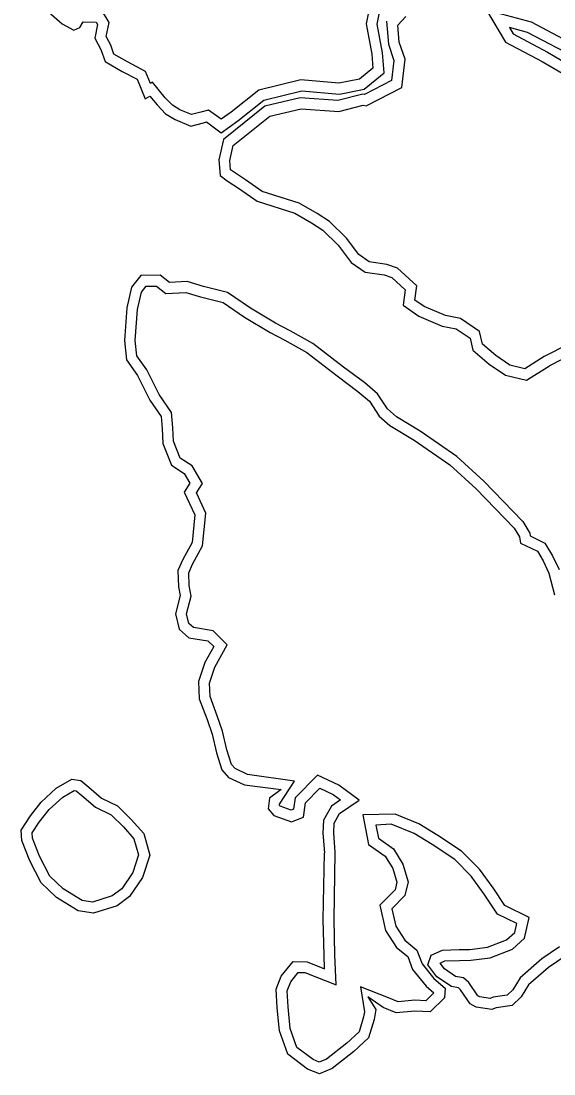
# Model space of a CAD drawing. Extents: x 2160437 to 2172832, y 205694 to 212444.
# Drawn here: x 2165102.5 to 2165250.2, y 209116.3 to 209408 of the extents above; entities that cross this region are included whole.
import ezdxf

# ---------------------------------------------------------------- set-up
doc = ezdxf.new("R2010")
doc.units = 0
doc.layers.add('RD_EX_H2O', color=7, linetype='Continuous')
doc.layers.add('RD_EX_VEG_ShrubLine', color=7, linetype='Continuous')

msp = doc.modelspace()

# ---------------------------------------------------------------- linework, layer by layer
at = {"layer": 'RD_EX_H2O'}
for points in [[(2165110.29, 209410.51), (2165113.95, 209407.27), (2165117.14, 209405.56), (2165118.85, 209406.3), (2165119.78, 209407.86), (2165123.39, 209407.76), (2165123.76, 209407.11), (2165122.98, 209403.32), (2165124.65, 209400.19), (2165125.81, 209396.86), (2165130.57, 209394.08), (2165134.7, 209391.9), (2165136.91, 209386.48), (2165138.27, 209387.25), (2165140.25, 209384.82), (2165142.62, 209382.33), (2165145.22, 209380.76), (2165149.57, 209378.95), (2165153.09, 209379.85), (2165153.91, 209380.08), (2165158.04, 209377.11), (2165162.58, 209380.43), (2165169.79, 209386.16), (2165180.32, 209388.69), (2165190.76, 209387.77), (2165197.62, 209389.17), (2165203.15, 209393.67), (2165202.69, 209399.26), (2165201.24, 209407.22), (2165203.18, 209416.85)], [(2165203.83, 209408.05), (2165204.33, 209401.59), (2165205.88, 209397.13), (2165205.23, 209391.6), (2165197.68, 209387.7), (2165197.24, 209387.78), (2165190.33, 209385.99), (2165179.89, 209386.78), (2165170.12, 209384.46), (2165158.6, 209375.24), (2165157.39, 209369.55), (2165157.76, 209365.25), (2165159.69, 209363.79), (2165163.08, 209361.57), (2165168.02, 209358.12), (2165178.41, 209354.77), (2165183.04, 209352.12), (2165186.18, 209350.13), (2165190.42, 209345.91), (2165194, 209341.15), (2165197.9, 209338.46), (2165203.14, 209337.69), (2165205.26, 209336.93), (2165209.02, 209333.52), (2165208.46, 209329.28), (2165212.81, 209326.27), (2165219.27, 209323.53), (2165223.13, 209322.77), (2165226.96, 209320.18), (2165227.75, 209316.83), (2165232.27, 209312.97), (2165236.78, 209309.89), (2165242.63, 209308.49), (2165249.02, 209312.49)], [(2165257.39, 209397.25), (2165242.85, 209404.89), (2165237.9, 209406.23), (2165238.94, 209404.49), (2165248.43, 209399.46), (2165257.8, 209393.98)], [(2165230.78, 209280.54), (2165223.27, 209287.41), (2165213.11, 209294.37), (2165206.55, 209298.36), (2165204.05, 209300.55), (2165201.35, 209304.74), (2165197.78, 209307.76), (2165191.91, 209312.1), (2165183.44, 209318.68), (2165177.09, 209322.21), (2165173.05, 209324.31), (2165166.11, 209328.52), (2165159.8, 209332.82), (2165153.1, 209334.47), (2165148.57, 209335.88), (2165143.66, 209335.6), (2165141.13, 209337.62), (2165135.77, 209337.54), (2165133.12, 209334.28), (2165131.89, 209328.53), (2165131.18, 209319.5), (2165131.77, 209314.2), (2165134.81, 209309.85), (2165138.2, 209303.02), (2165141.33, 209298.46), (2165141.65, 209295.14), (2165141.79, 209291), (2165144.21, 209284.95), (2165147.75, 209282.66), (2165149.32, 209279.99), (2165147.74, 209277.51), (2165150.68, 209271.17), (2165149.93, 209263.53), (2165147.38, 209258.85), (2165146, 209255.75), (2165146.18, 209251.29), (2165146.64, 209248.81), (2165145.3, 209243.77), (2165146.34, 209239.48), (2165149.02, 209237.15), (2165154.33, 209236.29), (2165155.95, 209234.67), (2165153.51, 209230.24), (2165151.72, 209224.99), (2165151.94, 209220.21), (2165154.09, 209214.52), (2165155.51, 209210.42), (2165156.7, 209205.27), (2165158.15, 209200.56), (2165160.01, 209198.41), (2165164.5, 209196.36), (2165174.59, 209195.06), (2165171.39, 209192.71), (2165171.01, 209189.7), (2165172.61, 209187.91), (2165177.46, 209186.12), (2165180.8, 209187.45), (2165181.36, 209191.4), (2165185.36, 209195.44), (2165189.08, 209193.68), (2165191.06, 209192.2), (2165188.56, 209190.49), (2165186.36, 209186.61), (2165186.21, 209183.02), (2165186.59, 209177.52)], [(2165256.02, 209316.08), (2165249.02, 209312.49)], [(2165230.78, 209280.54), (2165241.62, 209269.37), (2165243.54, 209266.12), (2165243.66, 209265.38), (2165247.73, 209263.39), (2165249.84, 209259.86), (2165251.63, 209256.02)], [(2165253.3, 209148.88), (2165248.69, 209145.76), (2165243.14, 209140.95), (2165241.17, 209137.65), (2165238.66, 209135.26), (2165234.19, 209134.62), (2165232.97, 209134.11), (2165228.65, 209134.72), (2165227.01, 209135.72), (2165224.36, 209139.58), (2165223.78, 209140.11), (2165221.79, 209140.45), (2165217.77, 209143.14), (2165215.26, 209146.49), (2165216.19, 209149.21), (2165219.33, 209150.54), (2165223.91, 209150.73), (2165226.94, 209150.79), (2165231.78, 209151.36), (2165237.11, 209153.44), (2165239.34, 209155.5), (2165239.9, 209157.98), (2165234.56, 209160.58), (2165230.89, 209166.11), (2165227.3, 209171.03), (2165222.72, 209175.65), (2165216.44, 209179.81), (2165211.45, 209182.89), (2165205.09, 209185.44), (2165200.86, 209185.23), (2165201.56, 209181.6), (2165205.71, 209178.67), (2165208.32, 209174.42), (2165209.83, 209169.53), (2165208.92, 209165.75), (2165205.28, 209162.05), (2165206.39, 209157.2), (2165208.85, 209153.33), (2165212.21, 209150.57), (2165213.65, 209146.75), (2165216.97, 209142.68), (2165220.03, 209140.05), (2165219.89, 209137.39), (2165215.92, 209133.47), (2165211.69, 209133.67), (2165206.53, 209133.19), (2165202.93, 209134.7), (2165198.6, 209137.63), (2165200.86, 209134.13), (2165200.41, 209131.37), (2165198.86, 209126.25), (2165194.79, 209122.51), (2165188.78, 209117.78), (2165185.24, 209116.26), (2165181.96, 209117.58), (2165176.44, 209121.72), (2165174.18, 209128.17), (2165173.54, 209134.59), (2165173.28, 209139.75), (2165174.65, 209143.32), (2165177.97, 209147.43), (2165181.82, 209147.31), (2165186.67, 209145.43), (2165186.52, 209149.18), (2165186.29, 209159.09), (2165186.59, 209177.52)]]:
    msp.add_lwpolyline(points, dxfattribs=at)
msp.add_lwpolyline([(2165121.31, 209195.74), (2165124.88, 209192.72), (2165129.3, 209190.52), (2165133.1, 209186.79), (2165136.54, 209182.93), (2165138.24, 209176.9), (2165136.23, 209170.72), (2165132.62, 209165.43), (2165129.16, 209162.89), (2165122.58, 209160.77), (2165118.4, 209161.49), (2165112.35, 209165.13), (2165108.11, 209169.23), (2165104.96, 209175.36), (2165102.81, 209180.93), (2165102.55, 209183.86), (2165105.14, 209187.8), (2165108.15, 209191.62), (2165112.29, 209195.42), (2165116.64, 209197.93), (2165119.14, 209197.6)], close=True, dxfattribs=at)
at = {"layer": 'RD_EX_VEG_ShrubLine'}
for points in [[(2165200.16, 209417.03), (2165198.19, 209407.24), (2165199.71, 209398.87), (2165200.03, 209395), (2165196.29, 209391.96), (2165190.59, 209390.8), (2165180.1, 209391.72), (2165168.45, 209388.93), (2165160.75, 209382.82), (2165158.03, 209380.81), (2165154.48, 209383.36), (2165152.34, 209382.75), (2165152.34, 209382.75), (2165149.8, 209382.1), (2165146.58, 209383.44), (2165144.52, 209384.69), (2165142.5, 209386.8), (2165139, 209391.12), (2165138.4, 209390.78), (2165137.06, 209394.04), (2165132.03, 209396.71), (2165128.28, 209398.89), (2165127.41, 209401.39), (2165126.14, 209403.78), (2165126.93, 209407.63), (2165125.15, 209410.71)], [(2165258.8, 209399.89), (2165243.95, 209407.7), (2165231.48, 209411.07), (2165236.8, 209402.23), (2165246.97, 209396.84), (2165255.77, 209391.69)], [(2165254.21, 209318.52), (2165247.54, 209315.1), (2165242.1, 209311.7), (2165238.01, 209312.68), (2165234.09, 209315.35), (2165230.44, 209318.47), (2165229.61, 209322), (2165224.31, 209325.6), (2165220.15, 209326.41), (2165214.27, 209328.91), (2165211.67, 209330.71), (2165212.2, 209334.69), (2165206.83, 209339.55), (2165203.87, 209340.62), (2165199.03, 209341.32), (2165196.11, 209343.34), (2165192.69, 209347.89), (2165188.06, 209352.49), (2165184.59, 209354.69), (2165179.63, 209357.53), (2165169.37, 209360.83), (2165164.76, 209364.05), (2165161.42, 209366.25), (2165160.63, 209366.84), (2165160.42, 209369.36), (2165161.31, 209373.57), (2165171.46, 209381.7), (2165180.13, 209383.75), (2165190.6, 209382.96), (2165197.36, 209384.71), (2165198.16, 209384.57), (2165208.02, 209389.67), (2165208.94, 209397.46), (2165207.29, 209402.21), (2165206.92, 209406.94), (2165209.17, 209409.28)], [(2165251.74, 209151.45), (2165246.86, 209148.14), (2165240.81, 209142.9), (2165238.81, 209139.54), (2165237.29, 209138.1), (2165233.4, 209137.53), (2165232.58, 209137.2), (2165229.68, 209137.6), (2165229.12, 209137.95), (2165226.64, 209141.56), (2165225.15, 209142.92), (2165222.93, 209143.3), (2165219.86, 209145.35), (2165218.64, 209146.98), (2165220, 209147.56), (2165224, 209147.73), (2165227.15, 209147.79), (2165232.51, 209148.43), (2165238.73, 209150.85), (2165242.06, 209153.93), (2165243.35, 209159.64), (2165236.61, 209162.92), (2165233.35, 209167.83), (2165229.59, 209172.98), (2165224.64, 209177.98), (2165218.05, 209182.33), (2165212.81, 209185.57), (2165206.21, 209188.23), (2165206.21, 209188.23), (2165197.26, 209188.05), (2165198.85, 209179.85), (2165203.48, 209176.57), (2165205.56, 209173.17), (2165206.72, 209169.43), (2165206.2, 209167.26), (2165201.98, 209162.99), (2165203.58, 209156.02), (2165206.58, 209151.32), (2165209.69, 209148.76), (2165211.01, 209145.23), (2165214.82, 209140.58), (2165216.96, 209138.74), (2165216.95, 209138.7), (2165214.75, 209136.53), (2165211.63, 209136.68), (2165207, 209136.25), (2165204.37, 209137.35), (2165196.58, 209140.42), (2165197.71, 209133.47), (2165197.48, 209132.05), (2165196.22, 209127.9), (2165192.84, 209124.8), (2165187.23, 209120.38), (2165185.2, 209119.51), (2165183.45, 209120.22), (2165178.97, 209123.57), (2165177.13, 209128.83), (2165176.53, 209134.82), (2165176.31, 209139.27), (2165177.28, 209141.81), (2165179.37, 209144.39), (2165181.21, 209144.33), (2165189.85, 209140.98), (2165189.51, 209149.27), (2165189.29, 209159.1), (2165189.58, 209177.6), (2165189.21, 209183.06), (2165189.33, 209185.76), (2165190.83, 209188.4), (2165196.21, 209192.09), (2165190.63, 209196.26), (2165184.73, 209199.06), (2165178.52, 209192.81), (2165178.07, 209189.6), (2165177.42, 209189.33), (2165174.35, 209190.47), (2165174.16, 209190.68), (2165174.2, 209191.06), (2165178.28, 209197.39), (2165165.33, 209199.28), (2165161.85, 209200.87), (2165160.83, 209202.05), (2165159.6, 209206.05), (2165158.39, 209211.25), (2165156.91, 209215.54), (2165154.91, 209220.83), (2165154.74, 209224.55), (2165156.26, 209229.03), (2165159.67, 209235.2), (2165155.77, 209239.1), (2165150.34, 209239.97), (2165149.03, 209241.11), (2165148.4, 209243.74), (2165149.71, 209248.69), (2165149.17, 209251.63), (2165149.03, 209255.17), (2165150.07, 209257.52), (2165152.86, 209262.63), (2165153.75, 209271.69), (2165151.15, 209277.28), (2165152.84, 209279.93), (2165149.97, 209284.8), (2165146.64, 209286.95), (2165144.77, 209291.62), (2165144.65, 209295.33), (2165144.24, 209299.52), (2165140.79, 209304.54), (2165137.4, 209311.39), (2165134.67, 209315.3), (2165134.19, 209319.55), (2165134.86, 209328.1), (2165135.9, 209332.95), (2165137.21, 209334.56), (2165140.1, 209334.6), (2165142.68, 209332.54), (2165148.2, 209332.85), (2165152.29, 209331.58), (2165158.56, 209330.03), (2165164.48, 209326), (2165171.58, 209321.69), (2165175.67, 209319.57), (2165181.78, 209316.17), (2165190.1, 209309.71), (2165195.91, 209305.41), (2165199.07, 209302.74), (2165201.75, 209298.57), (2165204.77, 209295.93), (2165211.48, 209291.85), (2165221.4, 209285.05), (2165228.69, 209278.39), (2165239.22, 209267.54), (2165240.67, 209265.07), (2165240.97, 209263.36), (2165245.62, 209261.09), (2165247.19, 209258.46), (2165248.81, 209255), (2165250.4, 209248.99)], [(2165119.37, 209193.45), (2165123.22, 209190.19), (2165127.54, 209188.04), (2165130.93, 209184.72), (2165133.84, 209181.45), (2165135.11, 209176.96), (2165133.51, 209172.06), (2165130.43, 209167.54), (2165127.77, 209165.6), (2165122.36, 209163.85), (2165119.47, 209164.35), (2165114.19, 209167.52), (2165110.55, 209171.04), (2165107.7, 209176.59), (2165105.76, 209181.61), (2165105.63, 209183.08), (2165107.58, 209186.05), (2165110.36, 209189.57), (2165114.08, 209192.99), (2165117.26, 209194.82), (2165117.86, 209194.74), (2165119.35, 209193.46)]]:
    msp.add_lwpolyline(points, dxfattribs=at)

doc.saveas('drawing.dxf')
